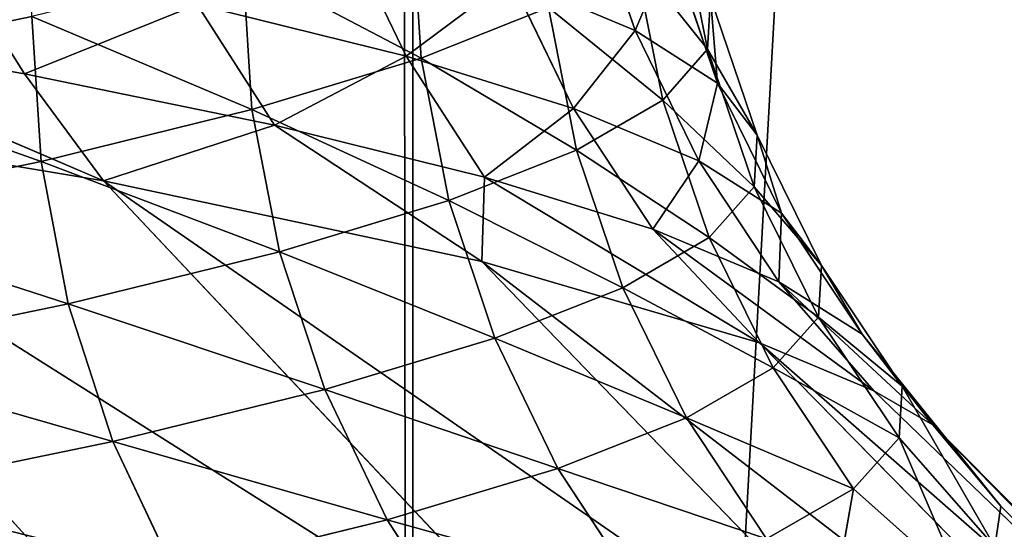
# Model space of a CAD drawing. Extents: x 1 to 179, y 3 to 406.
# Tile 418 of 499: x 115.314 to 117.03, y 297.736 to 298.624. Entities that reach past the tile are written whole.
import ezdxf

# ---------------------------------------------------------------- set-up
doc = ezdxf.new("R2010")
doc.units = 0
doc.header["$LTSCALE"] = 2.54
doc.layers.get('0').update_dxf_attribs({"color": 13, "linetype": 'CONTINUOUS'})

# ---------------------------------------------------------------- blocks, each defined once
blk = doc.blocks.new('OKR_G_Y_DOZOWNIK_STOJ_CY_T')
at = {"color": 0}
for p, q in [((115.9316, 340.6648, 158.6077), (115.9988, 287.3248, 158.6607)), ((115.9316, 340.6648, 158.6077), (115.9988, 287.3248, 158.6607)), ((115.9988, 287.3248, 158.6607), (118.9731, 340.6648, 161.2432)), ((115.9988, 340.6648, 158.6607), (115.9988, 287.3248, 158.6607)), ((115.9988, 340.6648, 158.6607), (115.9988, 287.3248, 158.6607)), ((115.9988, 287.3248, 158.6607), (118.9731, 340.6648, 161.2432)), ((116.3868, 298.605, 188.4267), (116.3061, 298.8447, 188.4371)), ((116.3868, 298.605, 188.4267), (116.3061, 298.8447, 188.4371)), ((116.513, 298.5728, 192.6505), (116.4636, 298.8211, 192.649)), ((116.513, 298.5728, 192.6505), (116.4636, 298.8211, 192.649)), ((115.9973, 298.8097, 196.7916), (116.0136, 298.5571, 196.7946)), ((115.9973, 298.8097, 196.7916), (116.0136, 298.5571, 196.7946)), ((115.8782, 298.7875, 185.6442), (115.9872, 298.5604, 185.6183)), ((115.8782, 298.7875, 185.6442), (115.9872, 298.5604, 185.6183)), ((116.5304, 298.5137, 189.8343), (116.4493, 298.7535, 189.8404)), ((116.5304, 298.5137, 189.8343), (116.4493, 298.7535, 189.8404)), ((115.3221, 298.5298, 182.8594), (115.1895, 298.7403, 182.9061)), ((115.3221, 298.5298, 182.8594), (115.1895, 298.7403, 182.9061)), ((115.7024, 298.7203, 198.158), (115.7185, 298.4676, 198.1619)), ((115.7024, 298.7203, 198.158), (115.7185, 298.4676, 198.1619)), ((116.4347, 298.4841, 194.0456), (116.3855, 298.7324, 194.0415)), ((116.4347, 298.4841, 194.0456), (116.3855, 298.7324, 194.0415)), ((116.3868, 298.605, 188.4267), (116.1691, 298.6964, 187.028)), ((116.2793, 298.4693, 187.0079), (116.1691, 298.6964, 187.028)), ((116.3868, 298.605, 188.4267), (116.1691, 298.6964, 187.028)), ((116.2793, 298.4693, 187.0079), (116.1691, 298.6964, 187.028)), ((115.6232, 298.6508, 184.2492), (115.7581, 298.4403, 184.2095)), ((115.6232, 298.6508, 184.2492), (115.9872, 298.5604, 185.6183)), ((115.6232, 298.6508, 184.2492), (115.9872, 298.5604, 185.6183)), ((115.6232, 298.6508, 184.2492), (115.7581, 298.4403, 184.2095)), ((116.513, 298.5728, 192.6505), (116.5181, 298.6627, 191.2469)), ((116.513, 298.5728, 192.6505), (116.5181, 298.6627, 191.2469)), ((116.5995, 298.423, 191.245), (116.5181, 298.6627, 191.2469)), ((116.5995, 298.423, 191.245), (116.5181, 298.6627, 191.2469)), ((116.0136, 298.5571, 196.7946), (116.2357, 298.6452, 195.4208)), ((116.0136, 298.5571, 196.7946), (116.2357, 298.6452, 195.4208)), ((116.2846, 298.3969, 195.4274), (116.2357, 298.6452, 195.4208)), ((116.2846, 298.3969, 195.4274), (116.2357, 298.6452, 195.4208)), ((115.3221, 298.5298, 182.8594), (114.8188, 298.6178, 181.5408)), ((114.8188, 298.6178, 181.5408), (115.4598, 298.3431, 182.7481)), ((114.8188, 298.6178, 181.5408), (115.4598, 298.3431, 182.7481)), ((115.3221, 298.5298, 182.8594), (114.8188, 298.6178, 181.5408)), ((115.3349, 298.6298, 199.5121), (115.3507, 298.3772, 199.5169)), ((115.3349, 298.6298, 199.5121), (115.3507, 298.3772, 199.5169)), ((116.5304, 298.5137, 189.8343), (116.3868, 298.605, 188.4267)), ((116.4979, 298.3779, 188.4124), (116.3868, 298.605, 188.4267)), ((116.5304, 298.5137, 189.8343), (116.3868, 298.605, 188.4267)), ((116.4979, 298.3779, 188.4124), (116.3868, 298.605, 188.4267)), ((116.4347, 298.4841, 194.0456), (116.513, 298.5728, 192.6505)), ((116.4347, 298.4841, 194.0456), (116.513, 298.5728, 192.6505)), ((116.5943, 298.3331, 192.6529), (116.513, 298.5728, 192.6505)), ((116.5943, 298.3331, 192.6529), (116.513, 298.5728, 192.6505)), ((115.7185, 298.4676, 198.1619), (116.0136, 298.5571, 196.7946)), ((115.7185, 298.4676, 198.1619), (116.0136, 298.5571, 196.7946)), ((116.2793, 298.4693, 187.0079), (115.9872, 298.5604, 185.6183)), ((116.124, 298.3499, 185.5857), (115.9872, 298.5604, 185.6183)), ((116.2793, 298.4693, 187.0079), (115.9872, 298.5604, 185.6183)), ((116.124, 298.3499, 185.5857), (115.9872, 298.5604, 185.6183)), ((116.0621, 298.3088, 196.8038), (116.0136, 298.5571, 196.7946)), ((116.0621, 298.3088, 196.8038), (116.0136, 298.5571, 196.7946)), ((115.3221, 298.5298, 182.8594), (115.7581, 298.4403, 184.2095)), ((115.3221, 298.5298, 182.8594), (115.4598, 298.3431, 182.7481)), ((115.3221, 298.5298, 182.8594), (115.4598, 298.3431, 182.7481)), ((115.3221, 298.5298, 182.8594), (115.7581, 298.4403, 184.2095)), ((116.5995, 298.423, 191.245), (116.5304, 298.5137, 189.8343)), ((116.6421, 298.2867, 189.8259), (116.5304, 298.5137, 189.8343)), ((116.5995, 298.423, 191.245), (116.5304, 298.5137, 189.8343)), ((116.6421, 298.2867, 189.8259), (116.5304, 298.5137, 189.8343)), ((116.3545, 297.3939, 182.4309), (114.6351, 298.4801, 180.6918)), ((114.6351, 298.4801, 180.6918), (115.4598, 298.3431, 182.7481)), ((115.501, 297.5308, 180.3029), (114.6351, 298.4801, 180.6918)), ((116.3545, 297.3939, 182.4309), (114.6351, 298.4801, 180.6918)), ((115.501, 297.5308, 180.3029), (114.6351, 298.4801, 180.6918)), ((114.6351, 298.4801, 180.6918), (115.4598, 298.3431, 182.7481)), ((116.2846, 298.3969, 195.4274), (116.4347, 298.4841, 194.0456)), ((116.2846, 298.3969, 195.4274), (116.4347, 298.4841, 194.0456)), ((116.5158, 298.2444, 194.0523), (116.4347, 298.4841, 194.0456)), ((116.5158, 298.2444, 194.0523), (116.4347, 298.4841, 194.0456)), ((115.3507, 298.3772, 199.5169), (115.7185, 298.4676, 198.1619)), ((115.3507, 298.3772, 199.5169), (115.7185, 298.4676, 198.1619)), ((115.7665, 298.2193, 198.1736), (115.7185, 298.4676, 198.1619)), ((115.7665, 298.2193, 198.1736), (115.7185, 298.4676, 198.1619)), ((116.4979, 298.3779, 188.4124), (116.2793, 298.4693, 187.0079)), ((116.4176, 298.2588, 186.9826), (116.2793, 298.4693, 187.0079)), ((116.4979, 298.3779, 188.4124), (116.2793, 298.4693, 187.0079)), ((116.4176, 298.2588, 186.9826), (116.2793, 298.4693, 187.0079)), ((115.4598, 298.3431, 182.7481), (115.7581, 298.4403, 184.2095)), ((115.4598, 298.3431, 182.7481), (115.7581, 298.4403, 184.2095)), ((116.124, 298.3499, 185.5857), (115.7581, 298.4403, 184.2095)), ((115.7581, 298.4403, 184.2095), (116.1191, 298.2029, 184.8811)), ((115.7581, 298.4403, 184.2095), (116.1191, 298.2029, 184.8811)), ((116.124, 298.3499, 185.5857), (115.7581, 298.4403, 184.2095)), ((116.5943, 298.3331, 192.6529), (116.5995, 298.423, 191.245)), ((116.5943, 298.3331, 192.6529), (116.5995, 298.423, 191.245)), ((116.7114, 298.1959, 191.2425), (116.5995, 298.423, 191.245)), ((116.7114, 298.1959, 191.2425), (116.5995, 298.423, 191.245)), ((116.0621, 298.3088, 196.8038), (116.2846, 298.3969, 195.4274)), ((116.0621, 298.3088, 196.8038), (116.2846, 298.3969, 195.4274)), ((116.3653, 298.1571, 195.4383), (116.2846, 298.3969, 195.4274)), ((116.3653, 298.1571, 195.4383), (116.2846, 298.3969, 195.4274)), ((114.9111, 298.2861, 200.8537), (115.3507, 298.3772, 199.5169)), ((114.9111, 298.2861, 200.8537), (115.3507, 298.3772, 199.5169)), ((115.398, 298.1288, 199.531), (115.3507, 298.3772, 199.5169)), ((115.398, 298.1288, 199.531), (115.3507, 298.3772, 199.5169)), ((116.6421, 298.2867, 189.8259), (116.4979, 298.3779, 188.4124)), ((116.6374, 298.1674, 188.3945), (116.4979, 298.3779, 188.4124)), ((116.6421, 298.2867, 189.8259), (116.4979, 298.3779, 188.4124)), ((116.6374, 298.1674, 188.3945), (116.4979, 298.3779, 188.4124)), ((117.0367, 297.2537, 184.6382), (115.4598, 298.3431, 182.7481)), ((115.4598, 298.3431, 182.7481), (116.1191, 298.2029, 184.8811)), ((116.3545, 297.3939, 182.4309), (115.4598, 298.3431, 182.7481)), ((117.0367, 297.2537, 184.6382), (115.4598, 298.3431, 182.7481)), ((116.3545, 297.3939, 182.4309), (115.4598, 298.3431, 182.7481)), ((115.4598, 298.3431, 182.7481), (116.1191, 298.2029, 184.8811)), ((116.124, 298.3499, 185.5857), (116.1191, 298.2029, 184.8811)), ((116.124, 298.3499, 185.5857), (116.1191, 298.2029, 184.8811)), ((116.4176, 298.2588, 186.9826), (116.124, 298.3499, 185.5857)), ((116.124, 298.3499, 185.5857), (116.6033, 298.0608, 187.0714)), ((116.124, 298.3499, 185.5857), (116.6033, 298.0608, 187.0714)), ((116.4176, 298.2588, 186.9826), (116.124, 298.3499, 185.5857)), ((116.5158, 298.2444, 194.0523), (116.5943, 298.3331, 192.6529)), ((116.5158, 298.2444, 194.0523), (116.5943, 298.3331, 192.6529)), ((116.7062, 298.106, 192.6563), (116.5943, 298.3331, 192.6529)), ((116.7062, 298.106, 192.6563), (116.5943, 298.3331, 192.6529)), ((115.7665, 298.2193, 198.1736), (116.0621, 298.3088, 196.8038)), ((115.7665, 298.2193, 198.1736), (116.0621, 298.3088, 196.8038)), ((116.1421, 298.069, 196.8189), (116.0621, 298.3088, 196.8038)), ((116.1421, 298.069, 196.8189), (116.0621, 298.3088, 196.8038)), ((116.7114, 298.1959, 191.2425), (116.6421, 298.2867, 189.8259)), ((116.7823, 298.0762, 189.8153), (116.6421, 298.2867, 189.8259)), ((116.7114, 298.1959, 191.2425), (116.6421, 298.2867, 189.8259)), ((116.7823, 298.0762, 189.8153), (116.6421, 298.2867, 189.8259)), ((116.6374, 298.1674, 188.3945), (116.4176, 298.2588, 186.9826)), ((116.4176, 298.2588, 186.9826), (116.6033, 298.0608, 187.0714)), ((116.4176, 298.2588, 186.9826), (116.6033, 298.0608, 187.0714)), ((116.4176, 298.2588, 186.9826), (116.803, 297.9771, 188.3731)), ((116.4176, 298.2588, 186.9826), (116.803, 297.9771, 188.3731)), ((116.6374, 298.1674, 188.3945), (116.4176, 298.2588, 186.9826)), ((116.3653, 298.1571, 195.4383), (116.5158, 298.2444, 194.0523)), ((116.3653, 298.1571, 195.4383), (116.5158, 298.2444, 194.0523)), ((116.6274, 298.0173, 194.0615), (116.5158, 298.2444, 194.0523)), ((116.6274, 298.0173, 194.0615), (116.5158, 298.2444, 194.0523)), ((115.398, 298.1288, 199.531), (115.7665, 298.2193, 198.1736)), ((115.398, 298.1288, 199.531), (115.7665, 298.2193, 198.1736)), ((115.8456, 297.9796, 198.1928), (115.7665, 298.2193, 198.1736)), ((115.8456, 297.9796, 198.1928), (115.7665, 298.2193, 198.1736)), ((117.5378, 297.1115, 186.9049), (116.1191, 298.2029, 184.8811)), ((116.1191, 298.2029, 184.8811), (116.6033, 298.0608, 187.0714)), ((117.0367, 297.2537, 184.6382), (116.1191, 298.2029, 184.8811)), ((117.5378, 297.1115, 186.9049), (116.1191, 298.2029, 184.8811)), ((117.0367, 297.2537, 184.6382), (116.1191, 298.2029, 184.8811)), ((116.1191, 298.2029, 184.8811), (116.6033, 298.0608, 187.0714)), ((116.7062, 298.106, 192.6563), (116.7114, 298.1959, 191.2425)), ((116.7062, 298.106, 192.6563), (116.7114, 298.1959, 191.2425)), ((116.8521, 297.9854, 191.2393), (116.7114, 298.1959, 191.2425)), ((116.8521, 297.9854, 191.2393), (116.7114, 298.1959, 191.2425)), ((116.1421, 298.069, 196.8189), (116.3653, 298.1571, 195.4383)), ((116.1421, 298.069, 196.8189), (116.3653, 298.1571, 195.4383)), ((116.4762, 297.9301, 195.4533), (116.3653, 298.1571, 195.4383)), ((116.4762, 297.9301, 195.4533), (116.3653, 298.1571, 195.4383)), ((116.7823, 298.0762, 189.8153), (116.6374, 298.1674, 188.3945)), ((116.6374, 298.1674, 188.3945), (116.803, 297.9771, 188.3731)), ((116.6374, 298.1674, 188.3945), (116.803, 297.9771, 188.3731)), ((116.6374, 298.1674, 188.3945), (116.9059, 297.918, 189.2972)), ((116.6374, 298.1674, 188.3945), (116.9059, 297.918, 189.2972)), ((116.7823, 298.0762, 189.8153), (116.6374, 298.1674, 188.3945)), ((114.9576, 298.0377, 200.8704), (115.398, 298.1288, 199.531)), ((114.9576, 298.0377, 200.8704), (115.398, 298.1288, 199.531)), ((115.476, 297.8891, 199.5544), (115.398, 298.1288, 199.531)), ((115.476, 297.8891, 199.5544), (115.398, 298.1288, 199.531)), ((116.6274, 298.0173, 194.0615), (116.7062, 298.106, 192.6563)), ((116.6274, 298.0173, 194.0615), (116.7062, 298.106, 192.6563)), ((116.8468, 297.8955, 192.6605), (116.7062, 298.106, 192.6563)), ((116.8468, 297.8955, 192.6605), (116.7062, 298.106, 192.6563)), ((115.8456, 297.9796, 198.1928), (116.1421, 298.069, 196.8189)), ((115.8456, 297.9796, 198.1928), (116.1421, 298.069, 196.8189)), ((116.2521, 297.842, 196.8396), (116.1421, 298.069, 196.8189)), ((116.2521, 297.842, 196.8396), (116.1421, 298.069, 196.8189)), ((116.8521, 297.9854, 191.2393), (116.7823, 298.0762, 189.8153)), ((116.7823, 298.0762, 189.8153), (116.9059, 297.918, 189.2972)), ((116.7823, 298.0762, 189.8153), (116.9059, 297.918, 189.2972)), ((116.7823, 298.0762, 189.8153), (117.0241, 297.7761, 191.5357)), ((116.7823, 298.0762, 189.8153), (117.0241, 297.7761, 191.5357)), ((116.8521, 297.9854, 191.2393), (116.7823, 298.0762, 189.8153)), ((116.6033, 298.0608, 187.0714), (116.803, 297.9771, 188.3731)), ((117.851, 296.9688, 189.2082), (116.6033, 298.0608, 187.0714)), ((117.5378, 297.1115, 186.9049), (116.6033, 298.0608, 187.0714)), ((117.851, 296.9688, 189.2082), (116.6033, 298.0608, 187.0714)), ((117.5378, 297.1115, 186.9049), (116.6033, 298.0608, 187.0714)), ((116.6033, 298.0608, 187.0714), (116.803, 297.9771, 188.3731)), ((116.4762, 297.9301, 195.4533), (116.6274, 298.0173, 194.0615)), ((116.4762, 297.9301, 195.4533), (116.6274, 298.0173, 194.0615)), ((116.7676, 297.8068, 194.073), (116.6274, 298.0173, 194.0615)), ((116.7676, 297.8068, 194.073), (116.6274, 298.0173, 194.0615)), ((115.476, 297.8891, 199.5544), (115.8456, 297.9796, 198.1928)), ((115.476, 297.8891, 199.5544), (115.8456, 297.9796, 198.1928)), ((115.9544, 297.7525, 198.2193), (115.8456, 297.9796, 198.1928)), ((115.9544, 297.7525, 198.2193), (115.8456, 297.9796, 198.1928)), ((116.8468, 297.8955, 192.6605), (116.8521, 297.9854, 191.2393)), ((116.8468, 297.8955, 192.6605), (116.8521, 297.9854, 191.2393)), ((116.8521, 297.9854, 191.2393), (117.0241, 297.7761, 191.5357)), ((116.8521, 297.9854, 191.2393), (117.0241, 297.7761, 191.5357)), ((116.8521, 297.9854, 191.2393), (117.0137, 297.7052, 192.6655)), ((116.8521, 297.9854, 191.2393), (117.0137, 297.7052, 192.6655)), ((116.803, 297.9771, 188.3731), (117.851, 296.9688, 189.2082)), ((116.803, 297.9771, 188.3731), (117.851, 296.9688, 189.2082)), ((116.803, 297.9771, 188.3731), (116.9059, 297.918, 189.2972)), ((116.803, 297.9771, 188.3731), (116.9059, 297.918, 189.2972)), ((116.2521, 297.842, 196.8396), (116.4762, 297.9301, 195.4533)), ((116.2521, 297.842, 196.8396), (116.4762, 297.9301, 195.4533)), ((116.6156, 297.7196, 195.4721), (116.4762, 297.9301, 195.4533)), ((116.6156, 297.7196, 195.4721), (116.4762, 297.9301, 195.4533)), ((116.9059, 297.918, 189.2972), (117.0241, 297.7761, 191.5357)), ((117.9732, 296.8269, 191.5247), (116.9059, 297.918, 189.2972)), ((117.851, 296.9688, 189.2082), (116.9059, 297.918, 189.2972)), ((117.9732, 296.8269, 191.5247), (116.9059, 297.918, 189.2972)), ((117.851, 296.9688, 189.2082), (116.9059, 297.918, 189.2972)), ((116.9059, 297.918, 189.2972), (117.0241, 297.7761, 191.5357)), ((116.7676, 297.8068, 194.073), (116.8468, 297.8955, 192.6605)), ((116.7676, 297.8068, 194.073), (116.8468, 297.8955, 192.6605)), ((116.8468, 297.8955, 192.6605), (117.0137, 297.7052, 192.6655)), ((116.8468, 297.8955, 192.6605), (117.0137, 297.7052, 192.6655)), ((116.8468, 297.8955, 192.6605), (116.9586, 297.6365, 193.7643)), ((116.8468, 297.8955, 192.6605), (116.9586, 297.6365, 193.7643)), ((115.0342, 297.798, 200.8978), (115.476, 297.8891, 199.5544)), ((115.0342, 297.798, 200.8978), (115.476, 297.8891, 199.5544)), ((115.5832, 297.662, 199.5866), (115.476, 297.8891, 199.5544)), ((115.5832, 297.662, 199.5866), (115.476, 297.8891, 199.5544)), ((115.9544, 297.7525, 198.2193), (116.2521, 297.842, 196.8396)), ((115.9544, 297.7525, 198.2193), (116.2521, 297.842, 196.8396)), ((116.3904, 297.6315, 196.8657), (116.2521, 297.842, 196.8396)), ((116.3904, 297.6315, 196.8657), (116.2521, 297.842, 196.8396)), ((116.6156, 297.7196, 195.4721), (116.7676, 297.8068, 194.073)), ((116.6156, 297.7196, 195.4721), (116.7676, 297.8068, 194.073)), ((116.7676, 297.8068, 194.073), (116.7134, 297.4999, 195.9648)), ((116.7676, 297.8068, 194.073), (116.7134, 297.4999, 195.9648)), ((116.7676, 297.8068, 194.073), (116.9586, 297.6365, 193.7643)), ((116.7676, 297.8068, 194.073), (116.9586, 297.6365, 193.7643)), ((117.0241, 297.7761, 191.5357), (117.0137, 297.7052, 192.6655)), ((117.0241, 297.7761, 191.5357), (117.0137, 297.7052, 192.6655)), ((117.0241, 297.7761, 191.5357), (117.9732, 296.8269, 191.5247)), ((117.0241, 297.7761, 191.5357), (117.9732, 296.8269, 191.5247)), ((115.5832, 297.662, 199.5866), (115.9544, 297.7525, 198.2193)), ((115.5832, 297.662, 199.5866), (115.9544, 297.7525, 198.2193)), ((116.0911, 297.542, 198.2526), (115.9544, 297.7525, 198.2193)), ((116.0911, 297.542, 198.2526), (115.9544, 297.7525, 198.2193))]:
    blk.add_line(p, q, dxfattribs=at)
mesh = blk.add_polyface(dxfattribs=at)
corners = [(115.9316, 340.6648, 158.6077), (111.3412, 287.3248, 155.4634), (112.6532, 340.6648, 156.2732)]
mesh.append_faces([[corners[k] for k in face] for face in [(0, 1, 2)]], dxfattribs={"color": 0})
mesh = blk.add_polyface(dxfattribs=at)
corners = [(115.9988, 287.3248, 158.6607), (111.3412, 287.3248, 155.4634), (115.9316, 340.6648, 158.6077)]
mesh.append_faces([[corners[k] for k in face] for face in [(0, 1, 2)]], dxfattribs={"color": 0})
mesh = blk.add_polyface(dxfattribs=at)
corners = [(115.9316, 340.6648, 225.0936), (113.7235, 340.6648, 226.7171), (113.7235, 287.3248, 226.7171)]
mesh.append_faces([[corners[k] for k in face] for face in [(0, 1, 2)]], dxfattribs={"color": 0})
mesh = blk.add_polyface(dxfattribs=at)
corners = [(118.1571, 287.3248, 223.2159), (115.9316, 340.6648, 225.0936), (113.7235, 287.3248, 226.7171)]
mesh.append_faces([[corners[k] for k in face] for face in [(0, 1, 2)]], dxfattribs={"color": 0})
mesh = blk.add_polyface(dxfattribs=at)
corners = [(118.1571, 340.6648, 223.2159), (115.9316, 340.6648, 225.0936), (118.1571, 287.3248, 223.2159)]
mesh.append_faces([[corners[k] for k in face] for face in [(0, 1, 2)]], dxfattribs={"color": 0})
mesh = blk.add_polyface(dxfattribs=at)
corners = [(115.9988, 287.3248, 158.6607), (115.9316, 340.6648, 158.6077), (115.9988, 340.6648, 158.6607)]
mesh.append_faces([[corners[k] for k in face] for face in [(0, 1, 2)]], dxfattribs={"color": 0})
mesh = blk.add_polyface(dxfattribs=at)
corners = [(120.1888, 287.3248, 162.4503), (115.9988, 287.3248, 158.6607), (118.9731, 340.6648, 161.2432)]
mesh.append_faces([[corners[k] for k in face] for face in [(0, 1, 2)]], dxfattribs={"color": 0})
mesh = blk.add_polyface(dxfattribs=at)
corners = [(118.9731, 340.6648, 161.2432), (115.9988, 287.3248, 158.6607), (115.9988, 340.6648, 158.6607)]
mesh.append_faces([[corners[k] for k in face] for face in [(0, 1, 2)]], dxfattribs={"color": 0})
mesh = blk.add_polyface(dxfattribs=at)
corners = [(115.3691, 301.9827, 199.397), (114.7481, 301.8561, 201.2492), (114.8955, 298.5387, 200.8481)]
mesh.append_faces([[corners[k] for k in face] for face in [(0, 1, 2)]], dxfattribs={"color": 0})
mesh = blk.add_polyface(dxfattribs=at)
corners = [(115.3691, 301.9827, 199.397), (114.8955, 298.5387, 200.8481), (115.3349, 298.6298, 199.5121)]
mesh.append_faces([[corners[k] for k in face] for face in [(0, 1, 2)]], dxfattribs={"color": 0})
mesh = blk.add_polyface(dxfattribs=at)
corners = [(116.1691, 298.6964, 187.028), (116.3061, 298.8447, 188.4371), (116.3868, 298.605, 188.4267), (116.0891, 298.9361, 187.0427)]
mesh.append_faces([[corners[k] for k in face] for face in [(0, 1, 2), (1, 0, 3)]], dxfattribs={"vtx0": -1, "color": 0})
mesh = blk.add_polyface(dxfattribs=at)
corners = [(116.5181, 298.6627, 191.2469), (116.4636, 298.8211, 192.649), (116.513, 298.5728, 192.6505), (116.4688, 298.911, 191.248)]
mesh.append_faces([[corners[k] for k in face] for face in [(0, 1, 2), (1, 0, 3)]], dxfattribs={"vtx0": -1, "color": 0})
mesh = blk.add_polyface(dxfattribs=at)
corners = [(116.2357, 298.6452, 195.4208), (115.9973, 298.8097, 196.7916), (116.0136, 298.5571, 196.7946), (116.2193, 298.8978, 195.4186)]
mesh.append_faces([[corners[k] for k in face] for face in [(0, 1, 2), (1, 0, 3)]], dxfattribs={"vtx0": -1, "color": 0})
mesh = blk.add_polyface(dxfattribs=at)
corners = [(115.6232, 298.6508, 184.2492), (115.8782, 298.7875, 185.6442), (115.9872, 298.5604, 185.6183), (115.5158, 298.8779, 184.2808)]
mesh.append_faces([[corners[k] for k in face] for face in [(0, 1, 2), (1, 0, 3)]], dxfattribs={"vtx0": -1, "color": 0})
mesh = blk.add_polyface(dxfattribs=at)
corners = [(116.3868, 298.605, 188.4267), (116.4493, 298.7535, 189.8404), (116.5304, 298.5137, 189.8343), (116.3061, 298.8447, 188.4371)]
mesh.append_faces([[corners[k] for k in face] for face in [(0, 1, 2), (1, 0, 3)]], dxfattribs={"vtx0": -1, "color": 0})
mesh = blk.add_polyface(dxfattribs=at)
corners = [(114.8188, 298.6178, 181.5408), (115.1895, 298.7403, 182.9061), (115.3221, 298.5298, 182.8594), (114.6887, 298.8283, 181.5943)]
mesh.append_faces([[corners[k] for k in face] for face in [(0, 1, 2), (1, 0, 3)]], dxfattribs={"vtx0": -1, "color": 0})
mesh = blk.add_polyface(dxfattribs=at)
corners = [(116.513, 298.5728, 192.6505), (116.3855, 298.7324, 194.0415), (116.4347, 298.4841, 194.0456), (116.4636, 298.8211, 192.649)]
mesh.append_faces([[corners[k] for k in face] for face in [(0, 1, 2), (1, 0, 3)]], dxfattribs={"vtx0": -1, "color": 0})
mesh = blk.add_polyface(dxfattribs=at)
corners = [(116.0136, 298.5571, 196.7946), (115.7024, 298.7203, 198.158), (115.7185, 298.4676, 198.1619), (115.9973, 298.8097, 196.7916)]
mesh.append_faces([[corners[k] for k in face] for face in [(0, 1, 2), (1, 0, 3)]], dxfattribs={"vtx0": -1, "color": 0})
mesh = blk.add_polyface(dxfattribs=at)
corners = [(115.9872, 298.5604, 185.6183), (116.1691, 298.6964, 187.028), (116.2793, 298.4693, 187.0079), (115.8782, 298.7875, 185.6442)]
mesh.append_faces([[corners[k] for k in face] for face in [(0, 1, 2), (1, 0, 3)]], dxfattribs={"vtx0": -1, "color": 0})
mesh = blk.add_polyface(dxfattribs=at)
corners = [(116.5304, 298.5137, 189.8343), (116.5181, 298.6627, 191.2469), (116.5995, 298.423, 191.245), (116.4493, 298.7535, 189.8404)]
mesh.append_faces([[corners[k] for k in face] for face in [(0, 1, 2), (1, 0, 3)]], dxfattribs={"vtx0": -1, "color": 0})
mesh = blk.add_polyface(dxfattribs=at)
corners = [(115.3221, 298.5298, 182.8594), (115.6232, 298.6508, 184.2492), (115.7581, 298.4403, 184.2095), (115.1895, 298.7403, 182.9061)]
mesh.append_faces([[corners[k] for k in face] for face in [(0, 1, 2), (1, 0, 3)]], dxfattribs={"vtx0": -1, "color": 0})
mesh = blk.add_polyface(dxfattribs=at)
corners = [(115.7185, 298.4676, 198.1619), (115.3349, 298.6298, 199.5121), (115.3507, 298.3772, 199.5169), (115.7024, 298.7203, 198.158)]
mesh.append_faces([[corners[k] for k in face] for face in [(0, 1, 2), (1, 0, 3)]], dxfattribs={"vtx0": -1, "color": 0})
mesh = blk.add_polyface(dxfattribs=at)
corners = [(116.4347, 298.4841, 194.0456), (116.2357, 298.6452, 195.4208), (116.2846, 298.3969, 195.4274), (116.3855, 298.7324, 194.0415)]
mesh.append_faces([[corners[k] for k in face] for face in [(0, 1, 2), (1, 0, 3)]], dxfattribs={"vtx0": -1, "color": 0})
mesh = blk.add_polyface(dxfattribs=at)
corners = [(116.2793, 298.4693, 187.0079), (116.3868, 298.605, 188.4267), (116.4979, 298.3779, 188.4124), (116.1691, 298.6964, 187.028)]
mesh.append_faces([[corners[k] for k in face] for face in [(0, 1, 2), (1, 0, 3)]], dxfattribs={"vtx0": -1, "color": 0})
mesh = blk.add_polyface(dxfattribs=at)
corners = [(115.7581, 298.4403, 184.2095), (115.9872, 298.5604, 185.6183), (116.124, 298.3499, 185.5857), (115.6232, 298.6508, 184.2492)]
mesh.append_faces([[corners[k] for k in face] for face in [(0, 1, 2), (1, 0, 3)]], dxfattribs={"vtx0": -1, "color": 0})
mesh = blk.add_polyface(dxfattribs=at)
corners = [(116.5995, 298.423, 191.245), (116.513, 298.5728, 192.6505), (116.5943, 298.3331, 192.6529), (116.5181, 298.6627, 191.2469)]
mesh.append_faces([[corners[k] for k in face] for face in [(0, 1, 2), (1, 0, 3)]], dxfattribs={"vtx0": -1, "color": 0})
mesh = blk.add_polyface(dxfattribs=at)
corners = [(116.2846, 298.3969, 195.4274), (116.0136, 298.5571, 196.7946), (116.0621, 298.3088, 196.8038), (116.2357, 298.6452, 195.4208)]
mesh.append_faces([[corners[k] for k in face] for face in [(0, 1, 2), (1, 0, 3)]], dxfattribs={"vtx0": -1, "color": 0})
mesh = blk.add_polyface(dxfattribs=at)
corners = [(114.6351, 298.4801, 180.6918), (115.501, 297.5308, 180.3029), (113.6423, 298.6184, 178.7028)]
mesh.append_faces([[corners[k] for k in face] for face in [(0, 1, 2)]], dxfattribs={"color": 0})
mesh = blk.add_polyface(dxfattribs=at)
corners = [(115.501, 297.5308, 180.3029), (114.4736, 297.6692, 178.2445), (113.6423, 298.6184, 178.7028)]
mesh.append_faces([[corners[k] for k in face] for face in [(0, 1, 2)]], dxfattribs={"color": 0})
mesh = blk.add_polyface(dxfattribs=at)
corners = [(114.8188, 298.6178, 181.5408), (115.4598, 298.3431, 182.7481), (114.6351, 298.4801, 180.6918)]
mesh.append_faces([[corners[k] for k in face] for face in [(0, 1, 2)]], dxfattribs={"color": 0})
mesh = blk.add_polyface(dxfattribs=at)
corners = [(114.8188, 298.6178, 181.5408), (115.3221, 298.5298, 182.8594), (115.4598, 298.3431, 182.7481)]
mesh.append_faces([[corners[k] for k in face] for face in [(0, 1, 2)]], dxfattribs={"color": 0})
mesh = blk.add_polyface(dxfattribs=at)
corners = [(115.3507, 298.3772, 199.5169), (114.8955, 298.5387, 200.8481), (114.9111, 298.2861, 200.8537), (115.3349, 298.6298, 199.5121)]
mesh.append_faces([[corners[k] for k in face] for face in [(0, 1, 2), (1, 0, 3)]], dxfattribs={"vtx0": -1, "color": 0})
mesh = blk.add_polyface(dxfattribs=at)
corners = [(116.4979, 298.3779, 188.4124), (116.5304, 298.5137, 189.8343), (116.6421, 298.2867, 189.8259), (116.3868, 298.605, 188.4267)]
mesh.append_faces([[corners[k] for k in face] for face in [(0, 1, 2), (1, 0, 3)]], dxfattribs={"vtx0": -1, "color": 0})
mesh = blk.add_polyface(dxfattribs=at)
corners = [(116.5943, 298.3331, 192.6529), (116.4347, 298.4841, 194.0456), (116.5158, 298.2444, 194.0523), (116.513, 298.5728, 192.6505)]
mesh.append_faces([[corners[k] for k in face] for face in [(0, 1, 2), (1, 0, 3)]], dxfattribs={"vtx0": -1, "color": 0})
mesh = blk.add_polyface(dxfattribs=at)
corners = [(116.0621, 298.3088, 196.8038), (115.7185, 298.4676, 198.1619), (115.7665, 298.2193, 198.1736), (116.0136, 298.5571, 196.7946)]
mesh.append_faces([[corners[k] for k in face] for face in [(0, 1, 2), (1, 0, 3)]], dxfattribs={"vtx0": -1, "color": 0})
mesh = blk.add_polyface(dxfattribs=at)
corners = [(116.124, 298.3499, 185.5857), (116.2793, 298.4693, 187.0079), (116.4176, 298.2588, 186.9826), (115.9872, 298.5604, 185.6183)]
mesh.append_faces([[corners[k] for k in face] for face in [(0, 1, 2), (1, 0, 3)]], dxfattribs={"vtx0": -1, "color": 0})
mesh = blk.add_polyface(dxfattribs=at)
corners = [(115.3221, 298.5298, 182.8594), (115.7581, 298.4403, 184.2095), (115.4598, 298.3431, 182.7481)]
mesh.append_faces([[corners[k] for k in face] for face in [(0, 1, 2)]], dxfattribs={"color": 0})
mesh = blk.add_polyface(dxfattribs=at)
corners = [(116.6421, 298.2867, 189.8259), (116.5995, 298.423, 191.245), (116.7114, 298.1959, 191.2425), (116.5304, 298.5137, 189.8343)]
mesh.append_faces([[corners[k] for k in face] for face in [(0, 1, 2), (1, 0, 3)]], dxfattribs={"vtx0": -1, "color": 0})
mesh = blk.add_polyface(dxfattribs=at)
corners = [(115.4598, 298.3431, 182.7481), (116.3545, 297.3939, 182.4309), (114.6351, 298.4801, 180.6918)]
mesh.append_faces([[corners[k] for k in face] for face in [(0, 1, 2)]], dxfattribs={"color": 0})
mesh = blk.add_polyface(dxfattribs=at)
corners = [(116.3545, 297.3939, 182.4309), (115.501, 297.5308, 180.3029), (114.6351, 298.4801, 180.6918)]
mesh.append_faces([[corners[k] for k in face] for face in [(0, 1, 2)]], dxfattribs={"color": 0})
mesh = blk.add_polyface(dxfattribs=at)
corners = [(116.5158, 298.2444, 194.0523), (116.2846, 298.3969, 195.4274), (116.3653, 298.1571, 195.4383), (116.4347, 298.4841, 194.0456)]
mesh.append_faces([[corners[k] for k in face] for face in [(0, 1, 2), (1, 0, 3)]], dxfattribs={"vtx0": -1, "color": 0})
mesh = blk.add_polyface(dxfattribs=at)
corners = [(115.7665, 298.2193, 198.1736), (115.3507, 298.3772, 199.5169), (115.398, 298.1288, 199.531), (115.7185, 298.4676, 198.1619)]
mesh.append_faces([[corners[k] for k in face] for face in [(0, 1, 2), (1, 0, 3)]], dxfattribs={"vtx0": -1, "color": 0})
mesh = blk.add_polyface(dxfattribs=at)
corners = [(116.4176, 298.2588, 186.9826), (116.4979, 298.3779, 188.4124), (116.6374, 298.1674, 188.3945), (116.2793, 298.4693, 187.0079)]
mesh.append_faces([[corners[k] for k in face] for face in [(0, 1, 2), (1, 0, 3)]], dxfattribs={"vtx0": -1, "color": 0})
mesh = blk.add_polyface(dxfattribs=at)
corners = [(115.7581, 298.4403, 184.2095), (116.1191, 298.2029, 184.8811), (115.4598, 298.3431, 182.7481)]
mesh.append_faces([[corners[k] for k in face] for face in [(0, 1, 2)]], dxfattribs={"color": 0})
mesh = blk.add_polyface(dxfattribs=at)
corners = [(115.7581, 298.4403, 184.2095), (116.124, 298.3499, 185.5857), (116.1191, 298.2029, 184.8811)]
mesh.append_faces([[corners[k] for k in face] for face in [(0, 1, 2)]], dxfattribs={"color": 0})
mesh = blk.add_polyface(dxfattribs=at)
corners = [(116.7114, 298.1959, 191.2425), (116.5943, 298.3331, 192.6529), (116.7062, 298.106, 192.6563), (116.5995, 298.423, 191.245)]
mesh.append_faces([[corners[k] for k in face] for face in [(0, 1, 2), (1, 0, 3)]], dxfattribs={"vtx0": -1, "color": 0})
mesh = blk.add_polyface(dxfattribs=at)
corners = [(116.3653, 298.1571, 195.4383), (116.0621, 298.3088, 196.8038), (116.1421, 298.069, 196.8189), (116.2846, 298.3969, 195.4274)]
mesh.append_faces([[corners[k] for k in face] for face in [(0, 1, 2), (1, 0, 3)]], dxfattribs={"vtx0": -1, "color": 0})
mesh = blk.add_polyface(dxfattribs=at)
corners = [(115.398, 298.1288, 199.531), (114.9111, 298.2861, 200.8537), (114.9576, 298.0377, 200.8704), (115.3507, 298.3772, 199.5169)]
mesh.append_faces([[corners[k] for k in face] for face in [(0, 1, 2), (1, 0, 3)]], dxfattribs={"vtx0": -1, "color": 0})
mesh = blk.add_polyface(dxfattribs=at)
corners = [(116.6374, 298.1674, 188.3945), (116.6421, 298.2867, 189.8259), (116.7823, 298.0762, 189.8153), (116.4979, 298.3779, 188.4124)]
mesh.append_faces([[corners[k] for k in face] for face in [(0, 1, 2), (1, 0, 3)]], dxfattribs={"vtx0": -1, "color": 0})
mesh = blk.add_polyface(dxfattribs=at)
corners = [(116.1191, 298.2029, 184.8811), (117.0367, 297.2537, 184.6382), (115.4598, 298.3431, 182.7481)]
mesh.append_faces([[corners[k] for k in face] for face in [(0, 1, 2)]], dxfattribs={"color": 0})
mesh = blk.add_polyface(dxfattribs=at)
corners = [(117.0367, 297.2537, 184.6382), (116.3545, 297.3939, 182.4309), (115.4598, 298.3431, 182.7481)]
mesh.append_faces([[corners[k] for k in face] for face in [(0, 1, 2)]], dxfattribs={"color": 0})
mesh = blk.add_polyface(dxfattribs=at)
corners = [(116.124, 298.3499, 185.5857), (116.6033, 298.0608, 187.0714), (116.1191, 298.2029, 184.8811)]
mesh.append_faces([[corners[k] for k in face] for face in [(0, 1, 2)]], dxfattribs={"color": 0})
mesh = blk.add_polyface(dxfattribs=at)
corners = [(116.124, 298.3499, 185.5857), (116.4176, 298.2588, 186.9826), (116.6033, 298.0608, 187.0714)]
mesh.append_faces([[corners[k] for k in face] for face in [(0, 1, 2)]], dxfattribs={"color": 0})
mesh = blk.add_polyface(dxfattribs=at)
corners = [(116.7062, 298.106, 192.6563), (116.5158, 298.2444, 194.0523), (116.6274, 298.0173, 194.0615), (116.5943, 298.3331, 192.6529)]
mesh.append_faces([[corners[k] for k in face] for face in [(0, 1, 2), (1, 0, 3)]], dxfattribs={"vtx0": -1, "color": 0})
mesh = blk.add_polyface(dxfattribs=at)
corners = [(116.1421, 298.069, 196.8189), (115.7665, 298.2193, 198.1736), (115.8456, 297.9796, 198.1928), (116.0621, 298.3088, 196.8038)]
mesh.append_faces([[corners[k] for k in face] for face in [(0, 1, 2), (1, 0, 3)]], dxfattribs={"vtx0": -1, "color": 0})
mesh = blk.add_polyface(dxfattribs=at)
corners = [(116.7823, 298.0762, 189.8153), (116.7114, 298.1959, 191.2425), (116.8521, 297.9854, 191.2393), (116.6421, 298.2867, 189.8259)]
mesh.append_faces([[corners[k] for k in face] for face in [(0, 1, 2), (1, 0, 3)]], dxfattribs={"vtx0": -1, "color": 0})
mesh = blk.add_polyface(dxfattribs=at)
corners = [(116.4176, 298.2588, 186.9826), (116.803, 297.9771, 188.3731), (116.6033, 298.0608, 187.0714)]
mesh.append_faces([[corners[k] for k in face] for face in [(0, 1, 2)]], dxfattribs={"color": 0})
mesh = blk.add_polyface(dxfattribs=at)
corners = [(116.4176, 298.2588, 186.9826), (116.6374, 298.1674, 188.3945), (116.803, 297.9771, 188.3731)]
mesh.append_faces([[corners[k] for k in face] for face in [(0, 1, 2)]], dxfattribs={"color": 0})
mesh = blk.add_polyface(dxfattribs=at)
corners = [(116.6274, 298.0173, 194.0615), (116.3653, 298.1571, 195.4383), (116.4762, 297.9301, 195.4533), (116.5158, 298.2444, 194.0523)]
mesh.append_faces([[corners[k] for k in face] for face in [(0, 1, 2), (1, 0, 3)]], dxfattribs={"vtx0": -1, "color": 0})
mesh = blk.add_polyface(dxfattribs=at)
corners = [(115.8456, 297.9796, 198.1928), (115.398, 298.1288, 199.531), (115.476, 297.8891, 199.5544), (115.7665, 298.2193, 198.1736)]
mesh.append_faces([[corners[k] for k in face] for face in [(0, 1, 2), (1, 0, 3)]], dxfattribs={"vtx0": -1, "color": 0})
mesh = blk.add_polyface(dxfattribs=at)
corners = [(116.6033, 298.0608, 187.0714), (117.5378, 297.1115, 186.9049), (116.1191, 298.2029, 184.8811)]
mesh.append_faces([[corners[k] for k in face] for face in [(0, 1, 2)]], dxfattribs={"color": 0})
mesh = blk.add_polyface(dxfattribs=at)
corners = [(117.5378, 297.1115, 186.9049), (117.0367, 297.2537, 184.6382), (116.1191, 298.2029, 184.8811)]
mesh.append_faces([[corners[k] for k in face] for face in [(0, 1, 2)]], dxfattribs={"color": 0})
mesh = blk.add_polyface(dxfattribs=at)
corners = [(116.8521, 297.9854, 191.2393), (116.7062, 298.106, 192.6563), (116.8468, 297.8955, 192.6605), (116.7114, 298.1959, 191.2425)]
mesh.append_faces([[corners[k] for k in face] for face in [(0, 1, 2), (1, 0, 3)]], dxfattribs={"vtx0": -1, "color": 0})
mesh = blk.add_polyface(dxfattribs=at)
corners = [(116.4762, 297.9301, 195.4533), (116.1421, 298.069, 196.8189), (116.2521, 297.842, 196.8396), (116.3653, 298.1571, 195.4383)]
mesh.append_faces([[corners[k] for k in face] for face in [(0, 1, 2), (1, 0, 3)]], dxfattribs={"vtx0": -1, "color": 0})
mesh = blk.add_polyface(dxfattribs=at)
corners = [(116.6374, 298.1674, 188.3945), (116.9059, 297.918, 189.2972), (116.803, 297.9771, 188.3731)]
mesh.append_faces([[corners[k] for k in face] for face in [(0, 1, 2)]], dxfattribs={"color": 0})
mesh = blk.add_polyface(dxfattribs=at)
corners = [(116.6374, 298.1674, 188.3945), (116.7823, 298.0762, 189.8153), (116.9059, 297.918, 189.2972)]
mesh.append_faces([[corners[k] for k in face] for face in [(0, 1, 2)]], dxfattribs={"color": 0})
mesh = blk.add_polyface(dxfattribs=at)
corners = [(115.476, 297.8891, 199.5544), (114.9576, 298.0377, 200.8704), (115.0342, 297.798, 200.8978), (115.398, 298.1288, 199.531)]
mesh.append_faces([[corners[k] for k in face] for face in [(0, 1, 2), (1, 0, 3)]], dxfattribs={"vtx0": -1, "color": 0})
mesh = blk.add_polyface(dxfattribs=at)
corners = [(116.8468, 297.8955, 192.6605), (116.6274, 298.0173, 194.0615), (116.7676, 297.8068, 194.073), (116.7062, 298.106, 192.6563)]
mesh.append_faces([[corners[k] for k in face] for face in [(0, 1, 2), (1, 0, 3)]], dxfattribs={"vtx0": -1, "color": 0})
mesh = blk.add_polyface(dxfattribs=at)
corners = [(116.2521, 297.842, 196.8396), (115.8456, 297.9796, 198.1928), (115.9544, 297.7525, 198.2193), (116.1421, 298.069, 196.8189)]
mesh.append_faces([[corners[k] for k in face] for face in [(0, 1, 2), (1, 0, 3)]], dxfattribs={"vtx0": -1, "color": 0})
mesh = blk.add_polyface(dxfattribs=at)
corners = [(116.7823, 298.0762, 189.8153), (117.0241, 297.7761, 191.5357), (116.9059, 297.918, 189.2972)]
mesh.append_faces([[corners[k] for k in face] for face in [(0, 1, 2)]], dxfattribs={"color": 0})
mesh = blk.add_polyface(dxfattribs=at)
corners = [(116.7823, 298.0762, 189.8153), (116.8521, 297.9854, 191.2393), (117.0241, 297.7761, 191.5357)]
mesh.append_faces([[corners[k] for k in face] for face in [(0, 1, 2)]], dxfattribs={"color": 0})
mesh = blk.add_polyface(dxfattribs=at)
corners = [(116.6033, 298.0608, 187.0714), (116.803, 297.9771, 188.3731), (117.851, 296.9688, 189.2082)]
mesh.append_faces([[corners[k] for k in face] for face in [(0, 1, 2)]], dxfattribs={"color": 0})
mesh = blk.add_polyface(dxfattribs=at)
corners = [(116.6033, 298.0608, 187.0714), (117.851, 296.9688, 189.2082), (117.5378, 297.1115, 186.9049)]
mesh.append_faces([[corners[k] for k in face] for face in [(0, 1, 2)]], dxfattribs={"color": 0})
mesh = blk.add_polyface(dxfattribs=at)
corners = [(116.7676, 297.8068, 194.073), (116.4762, 297.9301, 195.4533), (116.6156, 297.7196, 195.4721), (116.6274, 298.0173, 194.0615)]
mesh.append_faces([[corners[k] for k in face] for face in [(0, 1, 2), (1, 0, 3)]], dxfattribs={"vtx0": -1, "color": 0})
mesh = blk.add_polyface(dxfattribs=at)
corners = [(115.9544, 297.7525, 198.2193), (115.476, 297.8891, 199.5544), (115.5832, 297.662, 199.5866), (115.8456, 297.9796, 198.1928)]
mesh.append_faces([[corners[k] for k in face] for face in [(0, 1, 2), (1, 0, 3)]], dxfattribs={"vtx0": -1, "color": 0})
mesh = blk.add_polyface(dxfattribs=at)
corners = [(116.8521, 297.9854, 191.2393), (116.8468, 297.8955, 192.6605), (117.0137, 297.7052, 192.6655)]
mesh.append_faces([[corners[k] for k in face] for face in [(0, 1, 2)]], dxfattribs={"color": 0})
mesh = blk.add_polyface(dxfattribs=at)
corners = [(116.8521, 297.9854, 191.2393), (117.0137, 297.7052, 192.6655), (117.0241, 297.7761, 191.5357)]
mesh.append_faces([[corners[k] for k in face] for face in [(0, 1, 2)]], dxfattribs={"color": 0})
mesh = blk.add_polyface(dxfattribs=at)
corners = [(116.9059, 297.918, 189.2972), (117.851, 296.9688, 189.2082), (116.803, 297.9771, 188.3731)]
mesh.append_faces([[corners[k] for k in face] for face in [(0, 1, 2)]], dxfattribs={"color": 0})
mesh = blk.add_polyface(dxfattribs=at)
corners = [(116.6156, 297.7196, 195.4721), (116.2521, 297.842, 196.8396), (116.3904, 297.6315, 196.8657), (116.4762, 297.9301, 195.4533)]
mesh.append_faces([[corners[k] for k in face] for face in [(0, 1, 2), (1, 0, 3)]], dxfattribs={"vtx0": -1, "color": 0})
mesh = blk.add_polyface(dxfattribs=at)
corners = [(116.9059, 297.918, 189.2972), (117.0241, 297.7761, 191.5357), (117.9732, 296.8269, 191.5247)]
mesh.append_faces([[corners[k] for k in face] for face in [(0, 1, 2)]], dxfattribs={"color": 0})
mesh = blk.add_polyface(dxfattribs=at)
corners = [(116.9059, 297.918, 189.2972), (117.9732, 296.8269, 191.5247), (117.851, 296.9688, 189.2082)]
mesh.append_faces([[corners[k] for k in face] for face in [(0, 1, 2)]], dxfattribs={"color": 0})
mesh = blk.add_polyface(dxfattribs=at)
corners = [(116.8468, 297.8955, 192.6605), (116.7676, 297.8068, 194.073), (116.9586, 297.6365, 193.7643)]
mesh.append_faces([[corners[k] for k in face] for face in [(0, 1, 2)]], dxfattribs={"color": 0})
mesh = blk.add_polyface(dxfattribs=at)
corners = [(116.8468, 297.8955, 192.6605), (116.9586, 297.6365, 193.7643), (117.0137, 297.7052, 192.6655)]
mesh.append_faces([[corners[k] for k in face] for face in [(0, 1, 2)]], dxfattribs={"color": 0})
mesh = blk.add_polyface(dxfattribs=at)
corners = [(115.5832, 297.662, 199.5866), (115.0342, 297.798, 200.8978), (115.1396, 297.5709, 200.9356), (115.476, 297.8891, 199.5544)]
mesh.append_faces([[corners[k] for k in face] for face in [(0, 1, 2), (1, 0, 3)]], dxfattribs={"vtx0": -1, "color": 0})
mesh = blk.add_polyface(dxfattribs=at)
corners = [(116.3904, 297.6315, 196.8657), (115.9544, 297.7525, 198.2193), (116.0911, 297.542, 198.2526), (116.2521, 297.842, 196.8396)]
mesh.append_faces([[corners[k] for k in face] for face in [(0, 1, 2), (1, 0, 3)]], dxfattribs={"vtx0": -1, "color": 0})
mesh = blk.add_polyface(dxfattribs=at)
corners = [(116.7676, 297.8068, 194.073), (116.6156, 297.7196, 195.4721), (116.7134, 297.4999, 195.9648)]
mesh.append_faces([[corners[k] for k in face] for face in [(0, 1, 2)]], dxfattribs={"color": 0})
mesh = blk.add_polyface(dxfattribs=at)
corners = [(116.7676, 297.8068, 194.073), (116.7134, 297.4999, 195.9648), (116.9586, 297.6365, 193.7643)]
mesh.append_faces([[corners[k] for k in face] for face in [(0, 1, 2)]], dxfattribs={"color": 0})
mesh = blk.add_polyface(dxfattribs=at)
corners = [(117.0241, 297.7761, 191.5357), (117.0137, 297.7052, 192.6655), (117.9732, 296.8269, 191.5247)]
mesh.append_faces([[corners[k] for k in face] for face in [(0, 1, 2)]], dxfattribs={"color": 0})
mesh = blk.add_polyface(dxfattribs=at)
corners = [(116.0911, 297.542, 198.2526), (115.5832, 297.662, 199.5866), (115.718, 297.4515, 199.627), (115.9544, 297.7525, 198.2193)]
mesh.append_faces([[corners[k] for k in face] for face in [(0, 1, 2), (1, 0, 3)]], dxfattribs={"vtx0": -1, "color": 0})

msp = doc.modelspace()

# ---------------------------------------------------------------- block references
at = {"color": 0}
msp.add_blockref('OKR_G_Y_DOZOWNIK_STOJ_CY_T', (0, 0), dxfattribs=at)

doc.saveas('drawing.dxf')
